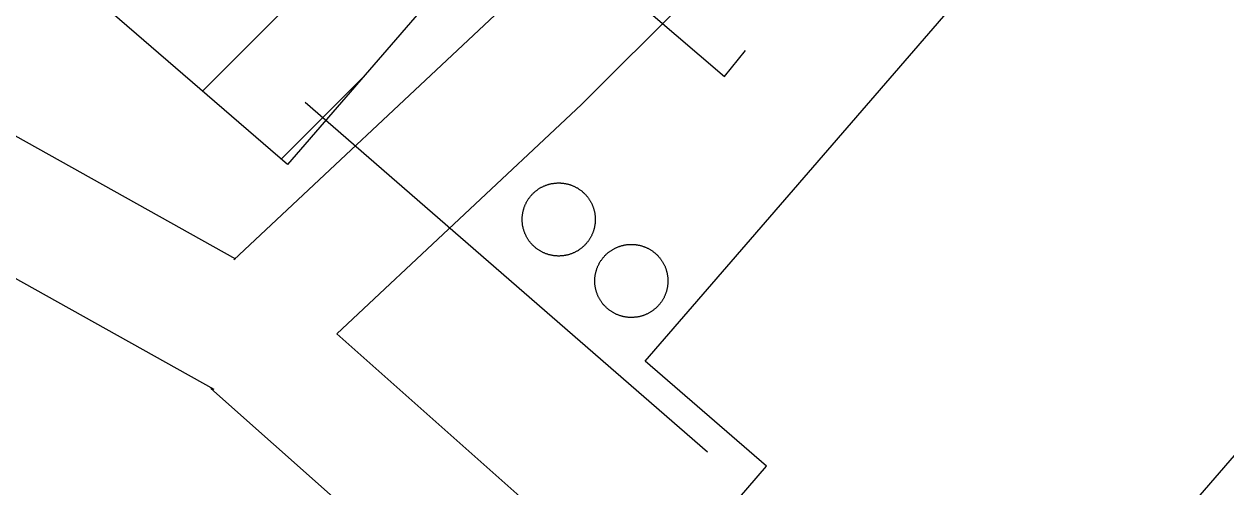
# Model space of a CAD drawing. Extents: x 3823584 to 3861785, y 301729 to 327625.
# Drawn here: x 3834588.2 to 3834877.8, y 324825.9 to 324937.5 of the extents above; entities that cross this region are included whole.
import ezdxf

# ---------------------------------------------------------------- set-up
doc = ezdxf.new("R2010")
doc.units = 0
for name, color, linetype in [('V-BLDG-OTLN', 7, 'Continuous'), ('V-DOMW-TANK', 7, 'Continuous'), ('V-ROAD-CNTR', 7, 'Continuous'), ('V-UTIL-LINE', 7, 'Continuous')]:
    doc.layers.add(name, color=color, linetype=linetype)

msp = doc.modelspace()

# ---------------------------------------------------------------- linework, layer by layer
at = {"layer": 'V-BLDG-OTLN'}
for p, q in [((3834631.21, 324921.3), (3834666.75, 324956.84)), ((3834650.16, 324904.89), (3834670.01, 324924.74))]:
    msp.add_line(p, q, dxfattribs=at)
for points in [[(3834914.91, 325175.43), (3834743.47, 324977.53), (3834741.07, 324979.61), (3834709.15, 324942.77), (3834663.16, 324982.61), (3834651.95, 324969.66), (3834684.5, 324941.46), (3834651.67, 324903.57), (3834584.28, 324961.96), (3834617.41, 325000.2), (3834623.97, 324994.52), (3834657.76, 325033.53), (3834635.92, 325052.44), (3834647.05, 325065.29), (3834631.2, 325079.01), (3834667.33, 325120.71), (3834655.8, 325130.69), (3834700.14, 325181.87), (3834712.43, 325171.22), (3834746.62, 325210.68), (3834733.46, 325222.09), (3834777.42, 325272.83), (3834790.6, 325261.41), (3834801.34, 325273.81)], [(3834932.92, 324894.95), (3834814.74, 324758.26), (3834751.59, 324812.86), (3834767.15, 324830.86), (3834737.89, 324856.16), (3834869.91, 325008.86), (3834917.38, 324967.82), (3834887.97, 324933.81)]]:
    msp.add_lwpolyline(points, close=True, dxfattribs=at)
at = {"layer": 'V-DOMW-TANK'}
for points in [[(3834709.18, 324894.28), (3834709.25, 324894.42), (3834709.32, 324894.55), (3834709.4, 324894.69), (3834709.47, 324894.82), (3834709.55, 324894.95), (3834709.63, 324895.09), (3834709.72, 324895.21), (3834709.8, 324895.34), (3834709.89, 324895.47), (3834709.98, 324895.59), (3834710.07, 324895.71), (3834710.17, 324895.83), (3834710.27, 324895.95), (3834710.36, 324896.07), (3834710.47, 324896.19), (3834710.57, 324896.3), (3834710.67, 324896.41), (3834710.78, 324896.52), (3834710.89, 324896.63), (3834711, 324896.74), (3834711.11, 324896.85), (3834711.23, 324896.95), (3834711.34, 324897.05), (3834711.46, 324897.15), (3834711.58, 324897.24), (3834711.7, 324897.34), (3834711.83, 324897.43), (3834711.95, 324897.52), (3834712.08, 324897.61), (3834712.2, 324897.69), (3834712.33, 324897.78), (3834712.46, 324897.86), (3834712.59, 324897.94), (3834712.73, 324898.01), (3834712.86, 324898.09), (3834713, 324898.16), (3834713.14, 324898.23), (3834713.27, 324898.3), (3834713.41, 324898.36), (3834713.55, 324898.43), (3834713.7, 324898.48), (3834713.84, 324898.54), (3834713.98, 324898.6), (3834714.13, 324898.65), (3834714.27, 324898.7), (3834714.42, 324898.74), (3834714.56, 324898.79), (3834714.71, 324898.83), (3834714.86, 324898.87), (3834715.01, 324898.91), (3834715.16, 324898.94), (3834715.31, 324898.98), (3834715.46, 324899.01), (3834715.61, 324899.03), (3834715.76, 324899.05), (3834715.92, 324899.08), (3834716.07, 324899.1), (3834716.22, 324899.11), (3834716.38, 324899.12), (3834716.53, 324899.13), (3834716.69, 324899.14), (3834716.84, 324899.15), (3834716.99, 324899.15), (3834717.15, 324899.15), (3834717.3, 324899.15), (3834717.45, 324899.14), (3834717.6, 324899.13), (3834717.76, 324899.12), (3834717.91, 324899.11), (3834718.06, 324899.09), (3834718.22, 324899.07), (3834718.37, 324899.05), (3834718.52, 324899.03), (3834718.67, 324899), (3834718.82, 324898.97), (3834718.97, 324898.94), (3834719.12, 324898.9), (3834719.27, 324898.87), (3834719.42, 324898.83), (3834719.57, 324898.78), (3834719.71, 324898.74), (3834719.86, 324898.69), (3834720.01, 324898.64), (3834720.15, 324898.59), (3834720.29, 324898.53), (3834720.44, 324898.48), (3834720.58, 324898.41), (3834720.72, 324898.35), (3834720.86, 324898.29), (3834721, 324898.22), (3834721.13, 324898.15), (3834721.27, 324898.08), (3834721.4, 324898), (3834721.54, 324897.93), (3834721.67, 324897.85), (3834721.8, 324897.76), (3834721.93, 324897.68), (3834722.06, 324897.59), (3834722.18, 324897.51), (3834722.31, 324897.42)], [(3834722.31, 324897.42), (3834722.43, 324897.32), (3834722.55, 324897.23), (3834722.67, 324897.13), (3834722.79, 324897.03), (3834722.9, 324896.93), (3834723.02, 324896.83), (3834723.12, 324896.72), (3834723.24, 324896.61), (3834723.35, 324896.51), (3834723.45, 324896.39), (3834723.56, 324896.28), (3834723.66, 324896.17), (3834723.76, 324896.05), (3834723.86, 324895.93), (3834723.96, 324895.82), (3834724.05, 324895.69), (3834724.15, 324895.57), (3834724.23, 324895.45), (3834724.32, 324895.32), (3834724.41, 324895.19), (3834724.49, 324895.07), (3834724.57, 324894.94), (3834724.65, 324894.8), (3834724.73, 324894.67), (3834724.8, 324894.53), (3834724.88, 324894.4), (3834724.94, 324894.26), (3834725.01, 324894.12), (3834725.08, 324893.98), (3834725.14, 324893.84), (3834725.2, 324893.7), (3834725.26, 324893.56), (3834725.31, 324893.41), (3834725.36, 324893.27), (3834725.41, 324893.12), (3834725.46, 324892.98), (3834725.5, 324892.83), (3834725.55, 324892.68), (3834725.59, 324892.54), (3834725.62, 324892.39), (3834725.66, 324892.24), (3834725.69, 324892.09), (3834725.72, 324891.94), (3834725.75, 324891.78), (3834725.77, 324891.63), (3834725.79, 324891.48), (3834725.81, 324891.33), (3834725.83, 324891.17), (3834725.84, 324891.02), (3834725.85, 324890.87), (3834725.86, 324890.71), (3834725.86, 324890.56), (3834725.87, 324890.41), (3834725.87, 324890.25), (3834725.86, 324890.1), (3834725.86, 324889.95), (3834725.85, 324889.79), (3834725.84, 324889.64), (3834725.82, 324889.48), (3834725.81, 324889.33), (3834725.79, 324889.18), (3834725.77, 324889.03), (3834725.74, 324888.88), (3834725.71, 324888.72), (3834725.69, 324888.57), (3834725.65, 324888.42), (3834725.62, 324888.27), (3834725.58, 324888.12), (3834725.54, 324887.98), (3834725.5, 324887.83), (3834725.45, 324887.68), (3834725.41, 324887.53), (3834725.35, 324887.39), (3834725.3, 324887.25), (3834725.25, 324887.1), (3834725.19, 324886.96), (3834725.13, 324886.82), (3834725.07, 324886.68), (3834725, 324886.54), (3834724.93, 324886.4), (3834724.86, 324886.26), (3834724.79, 324886.13), (3834724.72, 324885.99), (3834724.64, 324885.86), (3834724.56, 324885.73), (3834724.48, 324885.6), (3834724.4, 324885.47), (3834724.31, 324885.34), (3834724.22, 324885.22), (3834724.13, 324885.09), (3834724.04, 324884.97), (3834723.94, 324884.85), (3834723.85, 324884.73), (3834723.75, 324884.61), (3834723.65, 324884.49), (3834723.54, 324884.38), (3834723.44, 324884.27), (3834723.33, 324884.16), (3834723.22, 324884.05), (3834723.11, 324883.94)], [(3834714.54, 324881.9), (3834714.4, 324881.94), (3834714.25, 324881.99), (3834714.1, 324882.04), (3834713.96, 324882.09), (3834713.82, 324882.15), (3834713.67, 324882.21), (3834713.53, 324882.27), (3834713.39, 324882.33), (3834713.25, 324882.39), (3834713.11, 324882.46), (3834712.98, 324882.53), (3834712.84, 324882.6), (3834712.71, 324882.68), (3834712.58, 324882.76), (3834712.44, 324882.84), (3834712.31, 324882.92), (3834712.18, 324883), (3834712.06, 324883.09), (3834711.93, 324883.18), (3834711.81, 324883.27), (3834711.68, 324883.36), (3834711.56, 324883.45), (3834711.44, 324883.55), (3834711.33, 324883.65), (3834711.21, 324883.75), (3834711.1, 324883.85), (3834710.98, 324883.96), (3834710.87, 324884.07), (3834710.77, 324884.17), (3834710.66, 324884.28), (3834710.55, 324884.4), (3834710.45, 324884.51), (3834710.35, 324884.63), (3834710.25, 324884.75), (3834710.15, 324884.87), (3834710.06, 324884.99), (3834709.97, 324885.11), (3834709.88, 324885.23), (3834709.79, 324885.36), (3834709.7, 324885.49), (3834709.62, 324885.62), (3834709.54, 324885.75), (3834709.46, 324885.88), (3834709.38, 324886.01), (3834709.31, 324886.15), (3834709.24, 324886.28), (3834709.17, 324886.42), (3834709.1, 324886.56), (3834709.04, 324886.7), (3834708.97, 324886.84), (3834708.91, 324886.98), (3834708.85, 324887.12), (3834708.8, 324887.27), (3834708.75, 324887.41), (3834708.7, 324887.56), (3834708.65, 324887.7), (3834708.61, 324887.85), (3834708.56, 324888), (3834708.52, 324888.15), (3834708.49, 324888.3), (3834708.45, 324888.45), (3834708.42, 324888.6), (3834708.39, 324888.75), (3834708.36, 324888.9), (3834708.34, 324889.05), (3834708.32, 324889.2), (3834708.3, 324889.35), (3834708.29, 324889.51), (3834708.27, 324889.66), (3834708.26, 324889.81), (3834708.25, 324889.97), (3834708.25, 324890.12), (3834708.24, 324890.28), (3834708.24, 324890.43), (3834708.25, 324890.58), (3834708.25, 324890.74), (3834708.26, 324890.89), (3834708.28, 324891.04), (3834708.29, 324891.2), (3834708.3, 324891.35), (3834708.32, 324891.5), (3834708.34, 324891.65), (3834708.37, 324891.81), (3834708.39, 324891.96), (3834708.43, 324892.11), (3834708.46, 324892.26), (3834708.49, 324892.41), (3834708.53, 324892.56), (3834708.57, 324892.71), (3834708.61, 324892.85), (3834708.66, 324893), (3834708.71, 324893.14), (3834708.76, 324893.29), (3834708.81, 324893.44), (3834708.86, 324893.58), (3834708.92, 324893.72), (3834708.98, 324893.86), (3834709.04, 324894), (3834709.11, 324894.14), (3834709.18, 324894.28)], [(3834723.11, 324883.94), (3834723, 324883.84), (3834722.88, 324883.73), (3834722.77, 324883.64), (3834722.65, 324883.54), (3834722.53, 324883.44), (3834722.41, 324883.34), (3834722.29, 324883.25), (3834722.16, 324883.16), (3834722.04, 324883.07), (3834721.91, 324882.99), (3834721.78, 324882.9), (3834721.65, 324882.82), (3834721.52, 324882.74), (3834721.38, 324882.67), (3834721.25, 324882.59), (3834721.11, 324882.52), (3834720.98, 324882.45), (3834720.84, 324882.38), (3834720.7, 324882.32), (3834720.56, 324882.26), (3834720.42, 324882.2), (3834720.27, 324882.14), (3834720.13, 324882.09), (3834719.98, 324882.03), (3834719.84, 324881.98), (3834719.69, 324881.93), (3834719.55, 324881.89), (3834719.4, 324881.85), (3834719.25, 324881.81), (3834719.1, 324881.77), (3834718.95, 324881.74), (3834718.8, 324881.71), (3834718.65, 324881.68), (3834718.5, 324881.65), (3834718.35, 324881.63), (3834718.19, 324881.6), (3834718.04, 324881.59), (3834717.89, 324881.57), (3834717.73, 324881.56), (3834717.58, 324881.55), (3834717.43, 324881.54), (3834717.27, 324881.53), (3834717.12, 324881.53), (3834716.97, 324881.53), (3834716.81, 324881.53), (3834716.66, 324881.54), (3834716.51, 324881.55), (3834716.35, 324881.56), (3834716.2, 324881.57), (3834716.05, 324881.59), (3834715.89, 324881.61), (3834715.74, 324881.63), (3834715.59, 324881.66), (3834715.44, 324881.68), (3834715.29, 324881.71), (3834715.14, 324881.74), (3834714.99, 324881.78), (3834714.84, 324881.81), (3834714.69, 324881.85), (3834714.54, 324881.9)], [(3834728.91, 324868.76), (3834728.79, 324868.86), (3834728.68, 324868.96), (3834728.56, 324869.06), (3834728.45, 324869.17), (3834728.34, 324869.28), (3834728.23, 324869.39), (3834728.13, 324869.5), (3834728.02, 324869.61), (3834727.92, 324869.73), (3834727.82, 324869.84), (3834727.72, 324869.96), (3834727.62, 324870.08), (3834727.53, 324870.2), (3834727.44, 324870.33), (3834727.35, 324870.45), (3834727.26, 324870.58), (3834727.18, 324870.71), (3834727.09, 324870.84), (3834727.01, 324870.97), (3834726.93, 324871.1), (3834726.86, 324871.23), (3834726.79, 324871.36), (3834726.71, 324871.5), (3834726.64, 324871.64), (3834726.58, 324871.78), (3834726.51, 324871.92), (3834726.45, 324872.06), (3834726.39, 324872.2), (3834726.34, 324872.34), (3834726.28, 324872.49), (3834726.23, 324872.63), (3834726.18, 324872.78), (3834726.13, 324872.93), (3834726.09, 324873.07), (3834726.05, 324873.22), (3834726.01, 324873.37), (3834725.97, 324873.52), (3834725.94, 324873.67), (3834725.91, 324873.82), (3834725.88, 324873.97), (3834725.85, 324874.12), (3834725.83, 324874.27), (3834725.81, 324874.43), (3834725.79, 324874.58), (3834725.78, 324874.73), (3834725.77, 324874.89), (3834725.75, 324875.04), (3834725.75, 324875.2), (3834725.74, 324875.35), (3834725.74, 324875.5), (3834725.74, 324875.65), (3834725.75, 324875.81), (3834725.75, 324875.96), (3834725.76, 324876.11), (3834725.77, 324876.27), (3834725.79, 324876.42), (3834725.8, 324876.57), (3834725.82, 324876.73), (3834725.85, 324876.88), (3834725.87, 324877.03), (3834725.9, 324877.18), (3834725.93, 324877.33), (3834725.96, 324877.48), (3834726, 324877.63), (3834726.04, 324877.78), (3834726.08, 324877.93), (3834726.12, 324878.08), (3834726.17, 324878.22), (3834726.21, 324878.37), (3834726.26, 324878.52), (3834726.32, 324878.66), (3834726.38, 324878.8), (3834726.43, 324878.95), (3834726.49, 324879.09), (3834726.56, 324879.23), (3834726.62, 324879.36), (3834726.69, 324879.5), (3834726.76, 324879.64), (3834726.83, 324879.78), (3834726.91, 324879.91), (3834726.99, 324880.04), (3834727.07, 324880.17), (3834727.15, 324880.3), (3834727.23, 324880.43), (3834727.32, 324880.56), (3834727.41, 324880.68), (3834727.5, 324880.81), (3834727.59, 324880.93), (3834727.69, 324881.05), (3834727.79, 324881.17), (3834727.89, 324881.29), (3834727.99, 324881.4), (3834728.09, 324881.52), (3834728.2, 324881.63), (3834728.3, 324881.74), (3834728.42, 324881.85), (3834728.52, 324881.95), (3834728.64, 324882.06), (3834728.75, 324882.16), (3834728.87, 324882.26)], [(3834728.87, 324882.26), (3834728.99, 324882.36), (3834729.11, 324882.45), (3834729.23, 324882.55), (3834729.35, 324882.64), (3834729.48, 324882.73), (3834729.6, 324882.82), (3834729.73, 324882.9), (3834729.86, 324882.98), (3834729.99, 324883.06), (3834730.13, 324883.14), (3834730.26, 324883.22), (3834730.4, 324883.29), (3834730.53, 324883.36), (3834730.67, 324883.43), (3834730.81, 324883.5), (3834730.95, 324883.56), (3834731.09, 324883.62), (3834731.23, 324883.68), (3834731.37, 324883.74), (3834731.52, 324883.8), (3834731.66, 324883.85), (3834731.81, 324883.9), (3834731.95, 324883.94), (3834732.1, 324883.99), (3834732.25, 324884.03), (3834732.4, 324884.07), (3834732.55, 324884.1), (3834732.7, 324884.14), (3834732.85, 324884.17), (3834733, 324884.2), (3834733.15, 324884.22), (3834733.3, 324884.25), (3834733.46, 324884.27), (3834733.61, 324884.28), (3834733.76, 324884.3), (3834733.91, 324884.31), (3834734.07, 324884.32), (3834734.22, 324884.33), (3834734.37, 324884.33), (3834734.53, 324884.34), (3834734.68, 324884.34), (3834734.83, 324884.33), (3834734.99, 324884.33), (3834735.14, 324884.32), (3834735.3, 324884.3), (3834735.45, 324884.29), (3834735.6, 324884.27), (3834735.75, 324884.25), (3834735.91, 324884.23), (3834736.06, 324884.21), (3834736.21, 324884.18), (3834736.36, 324884.15), (3834736.51, 324884.12), (3834736.66, 324884.08), (3834736.81, 324884.04), (3834736.96, 324884), (3834737.11, 324883.96), (3834737.25, 324883.91), (3834737.4, 324883.86), (3834737.54, 324883.81), (3834737.69, 324883.76), (3834737.83, 324883.7), (3834737.97, 324883.65), (3834738.11, 324883.58), (3834738.25, 324883.52), (3834738.39, 324883.45), (3834738.53, 324883.39), (3834738.67, 324883.32), (3834738.8, 324883.24), (3834738.94, 324883.17), (3834739.07, 324883.09), (3834739.2, 324883.01), (3834739.33, 324882.93), (3834739.46, 324882.84), (3834739.59, 324882.76), (3834739.71, 324882.67), (3834739.84, 324882.58), (3834739.96, 324882.48), (3834740.08, 324882.39), (3834740.2, 324882.29), (3834740.32, 324882.19), (3834740.43, 324882.09), (3834740.54, 324881.99), (3834740.66, 324881.88), (3834740.77, 324881.77), (3834740.88, 324881.66), (3834740.98, 324881.55), (3834741.08, 324881.44), (3834741.19, 324881.32), (3834741.29, 324881.21), (3834741.39, 324881.09), (3834741.48, 324880.97), (3834741.58, 324880.85), (3834741.67, 324880.72), (3834741.75, 324880.6), (3834741.84, 324880.47), (3834741.93, 324880.34), (3834742.01, 324880.22), (3834742.09, 324880.09), (3834742.17, 324879.95)], [(3834742.17, 324879.95), (3834742.25, 324879.82), (3834742.32, 324879.68), (3834742.39, 324879.55), (3834742.46, 324879.41), (3834742.53, 324879.27), (3834742.59, 324879.13), (3834742.66, 324878.99), (3834742.71, 324878.85), (3834742.77, 324878.71), (3834742.82, 324878.56), (3834742.88, 324878.42), (3834742.93, 324878.27), (3834742.97, 324878.12), (3834743.02, 324877.98), (3834743.06, 324877.83), (3834743.1, 324877.68), (3834743.13, 324877.53), (3834743.17, 324877.38), (3834743.2, 324877.23), (3834743.22, 324877.08), (3834743.25, 324876.93), (3834743.27, 324876.77), (3834743.3, 324876.62), (3834743.32, 324876.47), (3834743.33, 324876.32), (3834743.34, 324876.16), (3834743.35, 324876.01), (3834743.36, 324875.86), (3834743.36, 324875.7), (3834743.36, 324875.55), (3834743.36, 324875.4), (3834743.36, 324875.24), (3834743.35, 324875.09), (3834743.34, 324874.93), (3834743.33, 324874.78), (3834743.32, 324874.63), (3834743.3, 324874.47), (3834743.28, 324874.32), (3834743.26, 324874.17), (3834743.23, 324874.02), (3834743.21, 324873.87), (3834743.18, 324873.72), (3834743.14, 324873.57), (3834743.11, 324873.42), (3834743.07, 324873.27), (3834743.03, 324873.12), (3834742.99, 324872.97), (3834742.94, 324872.83), (3834742.89, 324872.68), (3834742.84, 324872.54), (3834742.79, 324872.39), (3834742.73, 324872.25), (3834742.67, 324872.1), (3834742.61, 324871.96), (3834742.55, 324871.82), (3834742.48, 324871.68), (3834742.42, 324871.55), (3834742.34, 324871.41), (3834742.27, 324871.28), (3834742.2, 324871.14), (3834742.12, 324871.01), (3834742.04, 324870.88), (3834741.96, 324870.75), (3834741.87, 324870.62), (3834741.78, 324870.49), (3834741.7, 324870.37), (3834741.6, 324870.24), (3834741.51, 324870.12), (3834741.42, 324870), (3834741.32, 324869.88), (3834741.22, 324869.76), (3834741.12, 324869.65), (3834741.01, 324869.53), (3834740.91, 324869.42), (3834740.8, 324869.31), (3834740.69, 324869.2), (3834740.58, 324869.1), (3834740.47, 324868.99), (3834740.35, 324868.89), (3834740.24, 324868.79), (3834740.12, 324868.69), (3834740, 324868.6), (3834739.88, 324868.5), (3834739.75, 324868.41), (3834739.63, 324868.32), (3834739.5, 324868.23), (3834739.37, 324868.15), (3834739.24, 324868.07), (3834739.11, 324867.98), (3834738.98, 324867.91), (3834738.85, 324867.83), (3834738.71, 324867.76), (3834738.58, 324867.68), (3834738.44, 324867.62), (3834738.3, 324867.55), (3834738.16, 324867.48), (3834738.02, 324867.42), (3834737.88, 324867.36), (3834737.73, 324867.31), (3834737.59, 324867.25)], [(3834737.59, 324867.25), (3834737.44, 324867.2), (3834737.3, 324867.15), (3834737.15, 324867.11), (3834737, 324867.06), (3834736.86, 324867.02), (3834736.71, 324866.98), (3834736.56, 324866.95), (3834736.41, 324866.91), (3834736.26, 324866.88), (3834736.11, 324866.85), (3834735.96, 324866.83), (3834735.8, 324866.8), (3834735.65, 324866.78), (3834735.5, 324866.76), (3834735.35, 324866.75), (3834735.19, 324866.74), (3834735.04, 324866.73), (3834734.88, 324866.72), (3834734.73, 324866.71), (3834734.58, 324866.71), (3834734.42, 324866.71), (3834734.27, 324866.72), (3834734.12, 324866.72), (3834733.96, 324866.73), (3834733.81, 324866.74), (3834733.66, 324866.76), (3834733.5, 324866.78), (3834733.35, 324866.8), (3834733.2, 324866.82), (3834733.05, 324866.85), (3834732.9, 324866.87), (3834732.74, 324866.9), (3834732.6, 324866.93), (3834732.45, 324866.97), (3834732.3, 324867.01), (3834732.15, 324867.05), (3834732, 324867.09), (3834731.85, 324867.14), (3834731.71, 324867.18), (3834731.56, 324867.24), (3834731.42, 324867.29), (3834731.28, 324867.35), (3834731.13, 324867.41), (3834730.99, 324867.47), (3834730.85, 324867.53), (3834730.71, 324867.6), (3834730.58, 324867.66), (3834730.44, 324867.73), (3834730.3, 324867.81), (3834730.17, 324867.88), (3834730.04, 324867.96), (3834729.9, 324868.04), (3834729.77, 324868.12), (3834729.65, 324868.21), (3834729.52, 324868.29), (3834729.39, 324868.38), (3834729.27, 324868.47), (3834729.15, 324868.57), (3834729.03, 324868.66), (3834728.91, 324868.76)]]:
    msp.add_lwpolyline(points, dxfattribs=at)
at = {"layer": 'V-ROAD-CNTR'}
for points in [[(3834931.75, 325188.05), (3834899.3, 325149.87), (3834826.2, 325063.86), (3834701.7, 324939.6), (3834638.81, 324880.63)], [(3834911.73, 325118.17), (3834848.26, 325043.49), (3834722.56, 324918.03), (3834663.6, 324862.74), (3834730.09, 324803.6)], [(3834639.29, 324880.78), (3834538.32, 324937.19), (3834491.63, 324959.95)], [(3834634.04, 324849.35), (3834524.43, 324910.59), (3834469.82, 324937.21)], [(3834633.23, 324849.6), (3834710.14, 324781.2)]]:
    msp.add_lwpolyline(points, dxfattribs=at)
at = {"layer": 'V-UTIL-LINE'}
msp.add_line((3834655.96, 324918.59), (3834752.93, 324834.32), dxfattribs=at)
msp.add_lwpolyline([(3834715.4, 324960.48), (3834757.03, 324924.78), (3834762.05, 324931.04)], dxfattribs=at)

doc.saveas('drawing.dxf')
